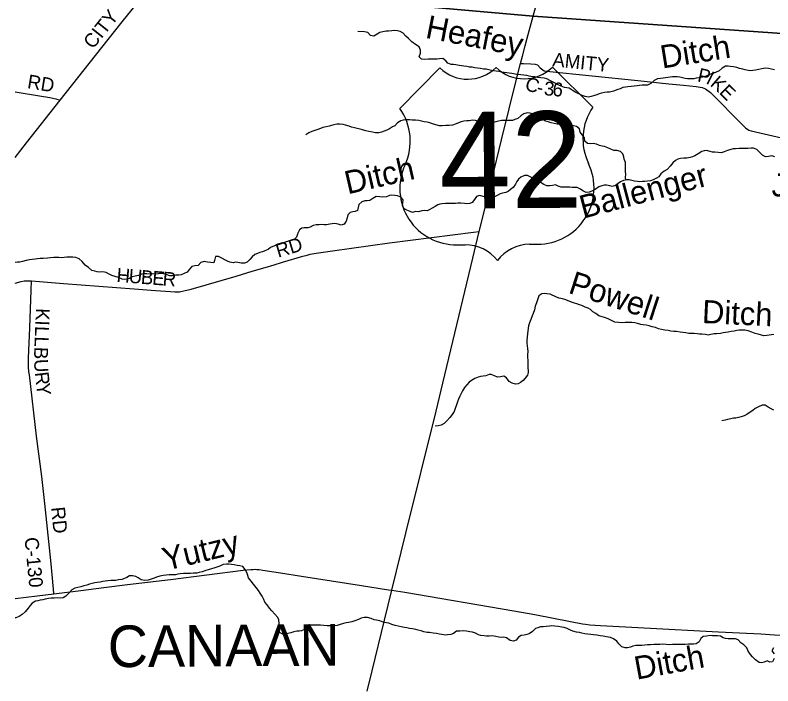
# Model space of a CAD drawing. Extents: x 114604 to 551442, y 316898 to 567001.
# Drawn here: x 114843 to 131240, y 415305 to 429812 of the extents above; entities that cross this region are included whole.
import ezdxf

# ---------------------------------------------------------------- set-up
doc = ezdxf.new("R2010")
doc.units = 0
for name, color, linetype in [('GE_P_Alignment_1000_Cardinal_Points', 7, 'Continuous'), ('GE_P_Alignment_1000_Stations', 7, 'Continuous'), ('GE_P_Alignment_500_Bearings', 7, 'Continuous'), ('GE_P_Alignment_500_Cardinal_Points', 7, 'Continuous'), ('GE_P_Alignment_500_Distances', 7, 'Continuous'), ('GE_P_Alignment_500_Stations', 7, 'Continuous'), ('PM_P_Cells', 7, 'Continuous'), ('PM_P_CL_Double_Solid', 7, 'Continuous'), ('PM_P_Crosswalk', 7, 'Continuous'), ('PM_P_Stop_Line', 7, 'Continuous'), ('RD_X_RR_1', 7, 'Continuous')]:
    doc.layers.add(name, color=color, linetype=linetype)

msp = doc.modelspace()

# ---------------------------------------------------------------- linework, layer by layer
at = {"layer": 'GE_P_Alignment_1000_Cardinal_Points'}
msp.add_lwpolyline([(114843, 428155), (115369, 428068), (115594, 428029), (115658, 428017), (115722, 428003), (115820, 427975)], dxfattribs=at)
at = {"layer": 'GE_P_Alignment_1000_Stations'}
msp.add_line((125924, 429313), (126054, 429789), dxfattribs=at)
for points in [[(126054, 429789), (126146, 430130), (126312, 430731), (126406, 431080), (126822, 432674)], [(125703, 428455), (125782, 428767), (125822, 428927), (125880, 429149), (125924, 429313)], [(122462, 415193), (122571, 415632), (122836, 416725), (122997, 417374), (123296, 418605), (123953, 421247), (124101, 421852), (124750, 424553), (124888, 425132), (125005, 425615), (125157, 426253), (125367, 427114), (125703, 428455)]]:
    msp.add_lwpolyline(points, dxfattribs=at)
at = {"layer": 'GE_P_Alignment_500_Bearings'}
for points in [[(115820, 427975), (116582, 428942), (117156, 429666), (117845, 430520)], [(125782, 428767), (125846, 428769), (126003, 428762), (126097, 428754), (126147, 428737), (126208, 428671), (126288, 428611), (126340, 428599), (128319, 428396), (128991, 428329), (129305, 428299), (129580, 428269), (129708, 428249), (129786, 428218), (129891, 428136), (130591, 427433), (130651, 427376), (130724, 427328), (130774, 427307), (131520, 427138)], [(114843, 426736), (115088, 427048), (115820, 427975)], [(115194, 424066), (115893, 424010), (117421, 423893), (117877, 423859), (118204, 423833), (118302, 423827), (118367, 423828), (118400, 423830), (118432, 423834), (118497, 423846), (118654, 423889), (119627, 424170), (119969, 424272), (120255, 424353), (120448, 424411), (120630, 424467), (121070, 424597), (121165, 424624), (121229, 424639), (121358, 424661), (121711, 424712), (122947, 424886), (124763, 425122), (124888, 425132)], [(114843, 424012), (114972, 424050), (115036, 424064), (115069, 424068), (115134, 424069), (115194, 424066)], [(115683, 417294), (115672, 417402), (115668, 417467), (115653, 417633), (115615, 418019), (115486, 419252), (115458, 419511), (115420, 419835), (115308, 420708), (115151, 422036), (115142, 422101), (115133, 422198), (115130, 422296), (115131, 422394), (115161, 423049), (115193, 423867), (115194, 424066)], [(115683, 417294), (116264, 417369), (116765, 417430), (117273, 417494), (118204, 417607), (119777, 417804), (119940, 417821), (119994, 417825), (120038, 417826), (120071, 417825), (120122, 417819), (120200, 417809), (120588, 417746), (121043, 417679), (121690, 417575), (122338, 417476), (122920, 417384), (122997, 417374)], [(122997, 417374), (123090, 417361), (123278, 417329), (125636, 416930), (126087, 416847), (126859, 416694), (127118, 416649), (127183, 416639), (127280, 416628), (127509, 416611), (128459, 416561), (130063, 416472), (130521, 416451), (130980, 416427), (131274, 416410), (132158, 416361)], [(114843, 417193), (115321, 417252), (115683, 417294)]]:
    msp.add_lwpolyline(points, dxfattribs=at)
at = {"layer": 'GE_P_Alignment_500_Cardinal_Points'}
for p, q in [((124032, 428671), (123168, 427795)), ((127345, 427825), (126469, 428689)), ((124408, 424845), (124582, 424846)), ((125974, 424856), (126148, 424858))]:
    msp.add_line(p, q, dxfattribs=at)
for centre, radius, start, end in [((124637, 429297), 870, 225.9841, 314.8382), ((125855, 429306), 870, 225.9842, 314.8382), ((128348, 427133), 1218, 145.4102, 205.8641), ((122176, 427089), 1218, 334.9583, 35.4121), ((124386, 426063), 1218, 155.2431, 271.0494), ((126153, 426076), 1218, 269.7729, 25.5793), ((124588, 423976), 870, 37.2811, 90.4112), ((125980, 423986), 870, 90.4112, 143.5413)]:
    msp.add_arc(centre, radius, start, end, dxfattribs=at)
at = {"layer": 'GE_P_Alignment_500_Distances'}
for points in [[(148148, 439230), (147386, 428151), (146566, 428193), (136882, 429015), (135272, 429152), (126052, 429792), (117844, 430522)], [(117844, 430522), (126052, 429792), (135272, 429152)]]:
    msp.add_lwpolyline(points, dxfattribs=at)
at = {"layer": 'PM_P_Cells'}
for points in [[(123976, 428860), (123908, 428860), (123848, 428858), (123782, 428860), (123706, 428855), (123634, 428857), (123588, 428911), (123612, 428989), (123612, 429056), (123585, 429130), (123507, 429180), (123425, 429235), (123359, 429305), (123299, 429361), (123237, 429424), (123173, 429456), (123115, 429474), (123051, 429477), (122995, 429473), (122923, 429467), (122873, 429467), (122803, 429454), (122733, 429434), (122678, 429404), (122604, 429356), (122532, 429376), (122476, 429439), (122402, 429455), (122258, 429456)], [(130320, 428705), (130270, 428711), (130213, 428707), (130143, 428663), (130075, 428607), (130001, 428572), (129936, 428554), (129868, 428526), (129796, 428492), (129716, 428470), (129641, 428454), (129581, 428449), (129527, 428437), (129461, 428433), (129393, 428437), (129343, 428441), (129287, 428460), (129225, 428472), (129171, 428478), (129121, 428478), (129067, 428477), (129015, 428469), (128914, 428457), (128864, 428453), (128810, 428443), (128742, 428434), (128674, 428396), (128599, 428336), (128529, 428296), (128415, 428296), (128353, 428289), (128303, 428283), (128236, 428275), (128172, 428267), (128104, 428263), (128050, 428258), (127996, 428248), (127936, 428220), (127884, 428202), (127789, 428168), (127705, 428150), (127655, 428147), (127597, 428139), (127535, 428127), (127485, 428109), (127434, 428089), (127362, 428067), (127312, 428050), (127248, 428042), (127178, 428054), (127112, 428078), (127044, 428113), (126974, 428139), (126900, 428187), (126830, 428230), (126730, 428248), (126662, 428277), (126606, 428297), (126530, 428341), (126414, 428400), (126352, 428432), (126292, 428452), (126222, 428459), (126144, 428467), (126092, 428477), (126042, 428481), (125966, 428494), (125914, 428504), (125852, 428516), (125784, 428522), (125726, 428531), (125665, 428533), (125595, 428547), (125535, 428555), (125483, 428568), (125429, 428572), (125367, 428580), (125313, 428592), (125255, 428598), (125205, 428605), (125151, 428615), (125091, 428631), (125035, 428641), (124979, 428646), (124917, 428660), (124851, 428666), (124789, 428674), (124735, 428685), (124677, 428691), (124621, 428701), (124556, 428709), (124504, 428717), (124450, 428726), (124382, 428740), (124328, 428744), (124276, 428746), (124206, 428775), (124160, 428825), (124098, 428875), (124026, 428870), (123976, 428860)], [(131277, 428631), (131213, 428643), (131143, 428660), (131075, 428666), (131003, 428654), (130934, 428638), (130864, 428623), (130810, 428617), (130760, 428611), (130708, 428615), (130642, 428629), (130588, 428642), (130518, 428660), (130462, 428680), (130386, 428696), (130320, 428705)], [(128060, 426248), (128054, 426304), (128056, 426370), (128054, 426420), (128053, 426501), (128055, 426557), (128049, 426623), (128023, 426695), (128016, 426749), (127996, 426814), (127940, 426864), (127866, 426882), (127798, 426887), (127736, 426917), (127670, 426939), (127596, 426972), (127544, 426978), (127492, 426996), (127422, 427022), (127350, 427033), (127294, 427029), (127226, 427035), (127168, 427087), (127166, 427160), (127118, 427220), (127074, 427284), (127055, 427351), (126993, 427401), (126923, 427417), (126857, 427436), (126807, 427440), (126739, 427448), (126650, 427454), (126576, 427455), (126506, 427471), (126444, 427483), (126376, 427503), (126306, 427528), (126246, 427568), (126202, 427636), (126122, 427663), (126058, 427671), (125990, 427691), (125920, 427700), (125848, 427678), (125788, 427636), (125721, 427576), (125655, 427552), (125605, 427536), (125555, 427532), (125493, 427531), (125443, 427533), (125367, 427531), (125303, 427519), (125248, 427507), (125198, 427492), (125146, 427484), (125094, 427482), (125034, 427490), (124980, 427500), (124926, 427503), (124874, 427511), (124808, 427537), (124738, 427543), (124668, 427526), (124617, 427524), (124551, 427518), (124493, 427506), (124441, 427486), (124387, 427462), (124309, 427435), (124232, 427425), (124160, 427423), (124082, 427419), (124028, 427422), (123948, 427438), (123878, 427462), (123814, 427481), (123762, 427495), (123696, 427507), (123634, 427519), (123580, 427532), (123506, 427542), (123436, 427544), (123386, 427548), (123314, 427551), (123243, 427541), (123193, 427529), (123121, 427483), (123057, 427421), (123006, 427395), (122944, 427355), (122888, 427326), (122826, 427304), (122772, 427282), (122717, 427270), (122643, 427270), (122573, 427279), (122499, 427297), (122435, 427313), (122363, 427333)], [(122363, 427333), (122309, 427346), (122243, 427358), (122189, 427374), (122123, 427393), (122071, 427413), (121995, 427433), (121941, 427445), (121871, 427454), (121805, 427452), (121743, 427438), (121690, 427428), (121636, 427414), (121572, 427399), (121500, 427385), (121416, 427347), (121331, 427319), (121267, 427297), (121201, 427264), (121137, 427224)], [(130260, 426882), (130189, 426856), (130119, 426838), (130059, 426843), (129987, 426849), (129935, 426851), (129881, 426865), (129807, 426888), (129757, 426880), (129705, 426860), (129626, 426816), (129552, 426768), (129502, 426748), (129450, 426732), (129378, 426721), (129312, 426721), (129241, 426711), (129185, 426697), (129131, 426671), (129079, 426621), (129018, 426547), (128954, 426477), (128886, 426436), (128819, 426378), (128771, 426316), (128721, 426284), (128652, 426254), (128594, 426232), (128526, 426218), (128472, 426214), (128420, 426211), (128364, 426209), (128312, 426213), (128246, 426219), (128192, 426237), (128128, 426252), (128077, 426252), (128011, 426238), (127945, 426206), (127893, 426170), (127835, 426130), (127762, 426107), (127710, 426121), (127642, 426137), (127592, 426133), (127542, 426123), (127472, 426100), (127393, 426042), (127323, 426004), (127265, 425982), (127197, 425976), (127129, 426009), (127075, 426051), (127003, 426085), (126947, 426087), (126895, 426088), (126845, 426094), (126777, 426092), (126723, 426094), (126659, 426094), (126595, 426117), (126539, 426145), (126470, 426131), (126414, 426119), (126352, 426124), (126282, 426152), (126202, 426198), (126130, 426243), (126074, 426269), (126004, 426311), (125932, 426342), (125866, 426342), (125788, 426306), (125736, 426268), (125702, 426212), (125671, 426154), (125619, 426088), (125565, 426040), (125514, 425998), (125460, 425974), (125392, 425961), (125342, 425949), (125276, 425913), (125205, 425875), (125149, 425863), (125099, 425861), (125029, 425876), (124889, 425908), (124827, 425890), (124786, 425824), (124734, 425760), (124684, 425739), (124618, 425731), (124568, 425735), (124488, 425743), (124425, 425743), (124373, 425742), (124317, 425740), (124259, 425742), (124209, 425742), (124157, 425738)], [(131281, 426746), (131219, 426770), (131147, 426752), (131082, 426751), (131013, 426787), (130955, 426845), (130893, 426904), (130825, 426938), (130769, 426938), (130699, 426927), (130624, 426925), (130572, 426925), (130512, 426927), (130432, 426921), (130382, 426922), (130328, 426910), (130260, 426882)], [(124157, 425738), (124087, 425733), (124037, 425727), (123987, 425707), (123936, 425675), (123866, 425635), (123814, 425607), (123758, 425583), (123694, 425586), (123644, 425580), (123569, 425560), (123507, 425564), (123445, 425542), (123391, 425565), (123321, 425597), (123251, 425633), (123229, 425692), (123236, 425748), (123242, 425818), (123186, 425878), (123118, 425903), (123062, 425911), (122998, 425917), (122946, 425911), (122876, 425886), (122803, 425878), (122733, 425882), (122659, 425888), (122587, 425846), (122521, 425803), (122459, 425799), (122407, 425795), (122342, 425773), (122278, 425715), (122266, 425651), (122249, 425585), (122199, 425567), (122149, 425561), (122095, 425547), (122041, 425493), (122026, 425425), (122006, 425359), (121966, 425295), (121895, 425269), (121837, 425288), (121763, 425304), (121701, 425300), (121651, 425292), (121581, 425277), (121529, 425279), (121477, 425287), (121423, 425279), (121357, 425275), (121292, 425260), (121224, 425226), (121174, 425212), (121100, 425212), (121050, 425206), (120996, 425170), (120961, 425100), (120935, 425012), (120882, 424960), (120816, 424942), (120758, 424927), (120684, 424901), (120598, 424867), (120535, 424847), (120475, 424829), (120423, 424810), (120371, 424784), (120317, 424746), (120248, 424716), (120194, 424694), (120138, 424678), (120088, 424660), (120030, 424635), (119971, 424583), (119925, 424527), (119863, 424467), (119809, 424445), (119732, 424449), (119664, 424465), (119610, 424466), (119558, 424454), (119490, 424466), (119438, 424488), (119378, 424517), (119314, 424557), (119244, 424591), (119176, 424594), (119156, 424507), (119146, 424455), (119079, 424460), (119009, 424470), (118937, 424482), (118865, 424462), (118805, 424398), (118733, 424389), (118666, 424375), (118614, 424319), (118566, 424255)], [(118566, 424255), (118504, 424221), (118439, 424195), (118385, 424185), (118317, 424188), (118245, 424174), (118193, 424172), (118109, 424200), (118057, 424219), (118001, 424221), (117945, 424215), (117873, 424211), (117814, 424214), (117764, 424208), (117694, 424214), (117626, 424218), (117576, 424207), (117512, 424183), (117440, 424167), (117379, 424149), (117319, 424119), (117263, 424101), (117213, 424094), (117161, 424100), (117081, 424136), (117007, 424161), (116935, 424183), (116877, 424213), (116811, 424243), (116743, 424258), (116677, 424256), (116621, 424258), (116567, 424272), (116501, 424291), (116429, 424351), (116361, 424406), (116297, 424486), (116229, 424543), (116157, 424573), (116093, 424581), (116011, 424579), (115959, 424576), (115905, 424572), (115845, 424566), (115787, 424570), (115733, 424572), (115677, 424569), (115611, 424563), (115544, 424555), (115448, 424549), (115388, 424548), (115328, 424542), (115274, 424536), (115214, 424528), (115156, 424523), (115079, 424505), (115001, 424485), (114945, 424473), (114893, 424469), (114843, 424464)], [(129235, 422952), (129155, 422970), (129099, 422972), (129033, 422977), (128975, 422991), (128903, 423001), (128828, 423014), (128768, 423030), (128700, 423054), (128632, 423074), (128566, 423091), (128498, 423107), (128434, 423115), (128382, 423124), (128310, 423144), (128256, 423160), (128190, 423168), (128124, 423167), (128046, 423161), (127974, 423159), (127900, 423161), (127824, 423174), (127746, 423208), (127676, 423242), (127600, 423269), (127546, 423289), (127478, 423311), (127408, 423356), (127348, 423398), (127292, 423444), (127240, 423477), (127178, 423497), (127110, 423529), (127054, 423550), (127000, 423566), (126948, 423582), (126886, 423602), (126794, 423643), (126742, 423663), (126688, 423673), (126616, 423694), (126560, 423714), (126424, 423775), (126350, 423787), (126300, 423789), (126238, 423785), (126179, 423741), (126151, 423677), (126127, 423593), (126098, 423517), (126082, 423437), (126050, 423361), (126031, 423307), (126001, 423228), (125971, 423158), (125954, 423090), (125938, 422982), (125931, 422920), (125923, 422858), (125917, 422775), (125919, 422721), (125924, 422659), (125932, 422605), (125938, 422535), (125934, 422474), (125931, 422412), (125935, 422340), (125935, 422280), (125940, 422220), (125944, 422083), (125928, 422025), (125877, 421959), (125839, 421907), (125779, 421863), (125728, 421841), (125674, 421834), (125602, 421850), (125536, 421888), (125477, 421969), (125421, 422007), (125350, 421989), (125284, 421979), (125220, 422010), (125148, 422040), (125098, 422042), (125026, 422012), (124972, 422007), (124910, 421999), (124860, 421981), (124791, 421955), (124721, 421909), (124665, 421871), (124619, 421819), (124570, 421757), (124526, 421685), (124494, 421631), (124465, 421569), (124441, 421507), (124417, 421451), (124396, 421385), (124366, 421305)], [(131264, 422904), (131214, 422897), (131162, 422887), (131109, 422881), (131047, 422879), (130993, 422891), (130919, 422914), (130857, 422930), (130783, 422952), (130705, 422981), (130637, 422995), (130583, 423001), (130511, 422999), (130461, 422992), (130405, 422980), (130339, 422972), (130270, 422954), (130214, 422948), (130164, 422939), (130106, 422927), (130024, 422919), (129968, 422917), (129898, 422903), (129838, 422894), (129785, 422904), (129707, 422910), (129655, 422910), (129605, 422916), (129537, 422923), (129485, 422925), (129425, 422929), (129357, 422939), (129289, 422946), (129235, 422952)], [(124366, 421305), (124342, 421237), (124297, 421171), (124251, 421109), (124184, 421039), (124130, 420979), (124062, 420945), (123994, 420929), (123930, 420921)], [(131263, 421270), (131207, 421296), (131139, 421330), (131071, 421373), (131007, 421377), (130932, 421337), (130860, 421303), (130804, 421261), (130748, 421223), (130677, 421173), (130621, 421146), (130551, 421122), (130497, 421110), (130439, 421098), (130386, 421094), (130328, 421084), (130256, 421069), (130206, 421055), (130138, 421041)], [(122195, 416712), (122131, 416693), (122058, 416675), (122004, 416667), (121950, 416657), (121878, 416635), (121810, 416612), (121738, 416600), (121663, 416600), (121595, 416604), (121523, 416613), (121451, 416619), (121379, 416615), (121305, 416619), (121235, 416620), (121169, 416572), (121104, 416524), (121040, 416496), (120988, 416488), (120936, 416487), (120872, 416471), (120807, 416449), (120741, 416435), (120687, 416419), (120635, 416421), (120565, 416456), (120537, 416512), (120540, 416592), (120554, 416654), (120546, 416733), (120526, 416783), (120399, 416924), (120347, 416988), (120297, 417056), (120243, 417115), (120222, 417175), (120186, 417243), (120144, 417312), (120112, 417370), (120060, 417434), (120001, 417503), (119951, 417567), (119895, 417640), (119877, 417692), (119854, 417760), (119824, 417824), (119768, 417887), (119702, 417899), (119650, 417907), (119580, 417921), (119528, 417930), (119464, 417940), (119414, 417940), (119347, 417928), (119289, 417900), (119229, 417877), (119165, 417861), (119095, 417839), (119020, 417811), (118970, 417797), (118890, 417768), (118826, 417754), (118776, 417744), (118704, 417744), (118641, 417735), (118485, 417735), (118417, 417731), (118365, 417718), (118313, 417706), (118245, 417704), (118179, 417706), (118110, 417700), (118046, 417693), (117974, 417677), (117904, 417655), (117854, 417635), (117788, 417611), (117719, 417588), (117647, 417584), (117573, 417596), (117505, 417643), (117453, 417669), (117381, 417683), (117321, 417683), (117257, 417648), (117207, 417624), (117155, 417608), (117080, 417596), (117024, 417586), (116970, 417586), (116914, 417581), (116852, 417575), (116792, 417569), (116740, 417559), (116680, 417547), (116617, 417542), (116565, 417534), (116509, 417522), (116449, 417506), (116397, 417486), (116333, 417465)], [(116333, 417465), (116268, 417447), (116202, 417435), (116132, 417421), (116068, 417381), (116009, 417315), (115943, 417243), (115881, 417208), (115827, 417202), (115761, 417206), (115690, 417202), (115620, 417198), (115568, 417195), (115490, 417179), (115440, 417169), (115388, 417159), (115332, 417145), (115281, 417134), (115213, 417094), (115169, 417042), (115125, 416988), (115060, 416908), (114998, 416846), (114927, 416808), (114859, 416778), (114843, 416774)], [(128595, 416195), (128527, 416194), (128472, 416188), (128406, 416178), (128340, 416180), (128276, 416178), (128210, 416161), (128158, 416143), (128094, 416125), (128043, 416129), (127973, 416151), (127908, 416214), (127862, 416270), (127794, 416323), (127726, 416349), (127642, 416365), (127568, 416378), (127504, 416384), (127432, 416398), (127356, 416406), (127300, 416415), (127227, 416423), (127175, 416433), (127107, 416447), (127055, 416456), (126989, 416464), (126915, 416488), (126863, 416510), (126791, 416547), (126725, 416567), (126673, 416575), (126597, 416588), (126523, 416594), (126457, 416602), (126407, 416596), (126337, 416587), (126273, 416585), (126215, 416579), (126154, 416559), (126102, 416543), (126036, 416481), (125966, 416430), (125915, 416418), (125861, 416404), (125793, 416392), (125739, 416358), (125684, 416292), (125630, 416270), (125556, 416289), (125474, 416341), (125420, 416355), (125366, 416354), (125310, 416356), (125242, 416376), (125168, 416384), (125100, 416379), (125040, 416379), (124990, 416385), (124924, 416391), (124870, 416410), (124802, 416444), (124740, 416464), (124686, 416476), (124612, 416491), (124538, 416493), (124467, 416491), (124397, 416491), (124329, 416434), (124271, 416416), (124203, 416410), (124153, 416404), (124080, 416414), (124026, 416423), (123960, 416435), (123890, 416445), (123812, 416460), (123756, 416462), (123690, 416472), (123626, 416494), (123566, 416509), (123512, 416521), (123442, 416537), (123374, 416549), (123318, 416560), (123266, 416570), (123200, 416580), (123132, 416594), (123070, 416607), (122998, 416635), (122928, 416659), (122876, 416670), (122804, 416686), (122734, 416708), (122664, 416725), (122612, 416733), (122544, 416759), (122471, 416781), (122399, 416786), (122333, 416770), (122271, 416742), (122195, 416712)], [(131270, 415893), (131231, 415825), (131177, 415815), (131115, 415847), (131049, 415818), (130997, 415804), (130947, 415810), (130863, 415870), (130799, 415935), (130755, 415985), (130709, 416053), (130676, 416124), (130612, 416190), (130544, 416232), (130492, 416299), (130430, 416319), (130378, 416325), (130320, 416319), (130270, 416324), (130218, 416326), (130164, 416342), (130106, 416378), (130042, 416389), (129988, 416385), (129934, 416387), (129881, 416391), (129805, 416383), (129733, 416374), (129683, 416332), (129643, 416256), (129578, 416212), (129520, 416204), (129468, 416204), (129414, 416204), (129340, 416201), (129152, 416201), (129069, 416198), (128997, 416194), (128933, 416196), (128855, 416204), (128791, 416199), (128741, 416201), (128671, 416201), (128595, 416195)], [(131257, 416128), (131218, 416060), (131270, 416001)]]:
    msp.add_lwpolyline(points, dxfattribs=at)

# ---------------------------------------------------------------- texts
at = {"layer": 'GE_P_Alignment_500_Cardinal_Points'}
msp.add_text('42', height=2088.4, rotation=0.4112, dxfattribs=at).set_placement((124025, 425626))
at = {"layer": 'GE_P_Alignment_500_Stations'}
msp.add_text('CANAAN', height=900, rotation=0.411, dxfattribs=at).set_placement((116851, 415708))
at = {"layer": 'PM_P_CL_Double_Solid'}
for s, rotation, p in [('CITY', 51.2882, (116527, 429063)), ('AMITY', 354.0945, (126460, 428707)), ('P', 347.5068, (129593, 428381)), ('C', 341.8824, (125853, 428205)), ('I', 333.2144, (129772, 428344)), ('K', 319.1747, (129866, 428300)), ('3', 354.7495, (126278, 428083)), ('6', 354.6773, (126462, 428067)), ('E', 315.5295, (130062, 428130)), ('-', 345.8937, (126109, 428122)), ('RD', 16.8305, (120536, 424563)), ('H', 355.5018, (117030, 424045)), ('U', 355.5018, (117293, 424024)), ('B', 355.4988, (117556, 424003)), ('E', 355.5046, (117802, 423984)), ('R', 355.7062, (118027, 423966)), ('K', 267.6303, (115294, 423478)), ('L', 267.6294, (115278, 423091)), ('I', 267.6229, (115283, 423214)), ('L', 267.6335, (115269, 422867)), ('B', 267.9292, (115259, 422641)), ('U', 272.7748, (115251, 422367)), ('R', 276.8238, (115265, 422081)), ('Y', 276.8546, (115295, 421836)), ('RD', 275.8268, (115619, 419163)), ('C-130', 275.6562, (115045, 418506))]:
    msp.add_text(s, height=300, rotation=rotation, dxfattribs=at).set_placement(p)
at = {"layer": 'PM_P_Crosswalk'}
msp.add_text('RD', height=300, rotation=350.6304, dxfattribs=at).set_placement((115093, 428236))
at = {"layer": 'PM_P_Stop_Line'}
for s, height, rotation, p in [('Heafey', 500, 348.8903, (123702, 429326)), ('Ditch', 500, 9.1268, (128847, 428656)), ('Ditch', 500, 12.9339, (122038, 425935)), ('Ballenger', 500.1, 14.8478, (127134, 425408)), ('Jones', 500, 359.43, (131211, 425892)), ('Powell', 500, 341.9625, (126792, 423810)), ('Ditch', 500, 357.2702, (129699, 423154)), ('Yutzy', 500, 13.6526, (118102, 417791)), ('Ditch', 500, 10.4137, (128291, 415436))]:
    msp.add_text(s, height=height, rotation=rotation, dxfattribs=at).set_placement(p)
at = {"layer": 'RD_X_RR_1'}
for s, p in [('0', (125265, 426663)), ('/', (125265, 426663)), ('42', (125060, 426455))]:
    msp.add_text(s, height=1, rotation=0.4112, dxfattribs=at).set_placement(p)

doc.saveas('drawing.dxf')
